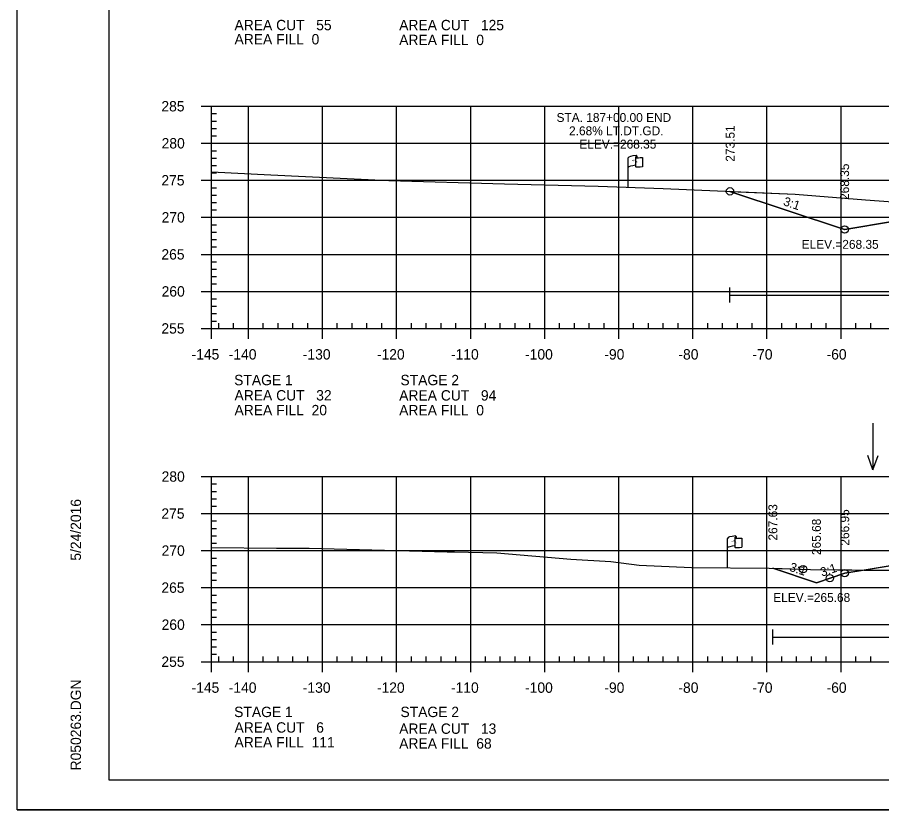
# Model space of a CAD drawing. Extents: x 1365647 to 1367999, y 387113 to 400173.
# Drawn here: x 1365723.7 to 1365840.4, y 388439.4 to 388546.4 of the extents above; entities that cross this region are included whole.
import ezdxf

# ---------------------------------------------------------------- set-up
doc = ezdxf.new("R2010")
doc.units = 0
for name, color, linetype in [('E_Existing ROW', 7, 'Continuous'), ('R_Axis', 7, 'Continuous'), ('R_Axis Annot', 7, 'Continuous'), ('R_Border', 7, 'Continuous'), ('R_Border Notes', 7, 'Continuous'), ('R_Contours', 7, 'Continuous'), ('R_Exist Surface', 7, 'Continuous'), ('R_Fin Surface', 7, 'Continuous'), ('R_Fin Surface Annot', 7, 'Continuous'), ('R_Grid', 7, 'Continuous'), ('R_No Plot', 7, 'Continuous'), ('R_Proposed Const Limits', 7, 'Continuous'), ('R_Water', 7, 'Continuous'), ('R_Water Annot', 7, 'Continuous'), ('R_Xsect Elev', 7, 'Continuous')]:
    doc.layers.add(name, color=color, linetype=linetype)

msp = doc.modelspace()

# ---------------------------------------------------------------- linework, layer by layer
at = {"layer": 'E_Existing ROW'}
for p, q in [((1365806.16, 388523.49), (1365806.16, 388527.44)), ((1365807.15, 388527.53), (1365807.15, 388527.52)), ((1365807.15, 388527.52), (1365807.15, 388526.29)), ((1365807.32, 388527.69), (1365807.32, 388527.45)), ((1365808.09, 388527.49), (1365808.09, 388526.25)), ((1365819.55, 388472.1), (1365819.55, 388476.05)), ((1365820.55, 388476.15), (1365820.55, 388476.13)), ((1365820.55, 388476.13), (1365820.55, 388474.91)), ((1365820.71, 388476.3), (1365820.71, 388476.06)), ((1365821.48, 388476.11), (1365821.48, 388474.87))]:
    msp.add_line(p, q, dxfattribs=at)
for centre, radius, start, end in [((1365807.24, 388527.69), 0.0783, 263.0712, 93.9564), ((1365807.23, 388527.53), 0.078, 88.6458, 274.2828), ((1365807.23, 388526.29), 0.0783, 180, 273.9564), ((1365820.63, 388476.3), 0.0783, 263.0712, 93.9564), ((1365820.62, 388476.15), 0.078, 88.6458, 274.2828), ((1365820.62, 388474.91), 0.0783, 180, 273.9564)]:
    msp.add_arc(centre, radius, start, end, dxfattribs=at)
for centre, major_axis, ratio, start_param, end_param in [((1365807.74, 388527.48), (-1.58, -0.04), 0.19887, 5.030368, 6.283185), ((1365808.45, 388527.6), (-1.23, -0.13), 0.052933, 0.159456, 1.268315), ((1365807.73, 388526.16), (-1.58, -0.04), 0.19887, 5.083035, 6.194897), ((1365808.45, 388526.36), (-1.23, -0.13), 0.052933, 0.159456, 1.268315), ((1365821.13, 388476.1), (-1.58, -0.04), 0.19887, 5.030368, 6.283185), ((1365821.84, 388476.21), (-1.23, -0.13), 0.052933, 0.159456, 1.268315), ((1365821.13, 388474.78), (-1.58, -0.04), 0.19887, 5.083035, 6.194897), ((1365821.84, 388474.97), (-1.23, -0.13), 0.052933, 0.159456, 1.268315)]:
    msp.add_ellipse(centre, major_axis=major_axis, ratio=ratio, start_param=start_param, end_param=end_param, dxfattribs=at)
at = {"layer": 'R_Axis'}
for p, q in [((1365748.49, 388534.41), (1365749.89, 388534.41)), ((1365749.89, 388504.41), (1365749.89, 388534.41)), ((1365749.89, 388533.41), (1365750.59, 388533.41)), ((1365749.89, 388532.41), (1365750.59, 388532.41)), ((1365749.89, 388531.41), (1365750.59, 388531.41)), ((1365749.89, 388530.41), (1365750.59, 388530.41)), ((1365748.49, 388529.41), (1365749.89, 388529.41)), ((1365749.89, 388528.41), (1365750.59, 388528.41)), ((1365749.89, 388527.41), (1365750.59, 388527.41)), ((1365749.89, 388526.41), (1365750.59, 388526.41)), ((1365749.89, 388525.41), (1365750.59, 388525.41)), ((1365748.49, 388524.41), (1365749.89, 388524.41)), ((1365749.89, 388523.41), (1365750.59, 388523.41)), ((1365749.89, 388522.41), (1365750.59, 388522.41)), ((1365749.89, 388521.41), (1365750.59, 388521.41)), ((1365749.89, 388520.41), (1365750.59, 388520.41)), ((1365748.49, 388519.41), (1365749.89, 388519.41)), ((1365749.89, 388518.41), (1365750.59, 388518.41)), ((1365749.89, 388517.41), (1365750.59, 388517.41)), ((1365749.89, 388516.41), (1365750.59, 388516.41)), ((1365749.89, 388515.41), (1365750.59, 388515.41)), ((1365748.49, 388514.41), (1365749.89, 388514.41)), ((1365749.89, 388513.41), (1365750.59, 388513.41)), ((1365749.89, 388512.41), (1365750.59, 388512.41)), ((1365749.89, 388511.41), (1365750.59, 388511.41)), ((1365749.89, 388510.41), (1365750.59, 388510.41)), ((1365748.49, 388509.41), (1365749.89, 388509.41)), ((1365749.89, 388508.41), (1365750.59, 388508.41)), ((1365749.89, 388507.41), (1365750.59, 388507.41)), ((1365749.89, 388506.41), (1365750.59, 388506.41)), ((1365748.49, 388504.41), (1365749.89, 388504.41)), ((1365749.89, 388505.41), (1365750.59, 388505.41)), ((1365749.89, 388504.41), (1365749.89, 388505.11)), ((1365749.89, 388504.41), (1366039.89, 388504.41)), ((1365749.89, 388503.01), (1365749.89, 388504.41)), ((1365750.89, 388504.41), (1365750.89, 388505.11)), ((1365752.89, 388504.41), (1365752.89, 388505.11)), ((1365754.89, 388503.01), (1365754.89, 388504.41)), ((1365756.89, 388504.41), (1365756.89, 388505.11)), ((1365758.89, 388504.41), (1365758.89, 388505.11)), ((1365760.89, 388504.41), (1365760.89, 388505.11)), ((1365762.89, 388504.41), (1365762.89, 388505.11)), ((1365764.89, 388503.01), (1365764.89, 388504.41)), ((1365766.89, 388504.41), (1365766.89, 388505.11)), ((1365768.89, 388504.41), (1365768.89, 388505.11)), ((1365770.89, 388504.41), (1365770.89, 388505.11)), ((1365772.89, 388504.41), (1365772.89, 388505.11)), ((1365774.89, 388503.01), (1365774.89, 388504.41)), ((1365776.89, 388504.41), (1365776.89, 388505.11)), ((1365778.89, 388504.41), (1365778.89, 388505.11)), ((1365780.89, 388504.41), (1365780.89, 388505.11)), ((1365782.89, 388504.41), (1365782.89, 388505.11)), ((1365784.89, 388503.01), (1365784.89, 388504.41)), ((1365786.89, 388504.41), (1365786.89, 388505.11)), ((1365788.89, 388504.41), (1365788.89, 388505.11)), ((1365790.89, 388504.41), (1365790.89, 388505.11)), ((1365792.89, 388504.41), (1365792.89, 388505.11)), ((1365794.89, 388503.01), (1365794.89, 388504.41)), ((1365796.89, 388504.41), (1365796.89, 388505.11)), ((1365798.89, 388504.41), (1365798.89, 388505.11)), ((1365800.89, 388504.41), (1365800.89, 388505.11)), ((1365802.89, 388504.41), (1365802.89, 388505.11)), ((1365804.89, 388503.01), (1365804.89, 388504.41)), ((1365806.89, 388504.41), (1365806.89, 388505.11)), ((1365808.89, 388504.41), (1365808.89, 388505.11)), ((1365810.89, 388504.41), (1365810.89, 388505.11)), ((1365812.89, 388504.41), (1365812.89, 388505.11)), ((1365814.89, 388503.01), (1365814.89, 388504.41)), ((1365816.89, 388504.41), (1365816.89, 388505.11)), ((1365818.89, 388504.41), (1365818.89, 388505.11)), ((1365820.89, 388504.41), (1365820.89, 388505.11)), ((1365822.89, 388504.41), (1365822.89, 388505.11)), ((1365824.89, 388503.01), (1365824.89, 388504.41)), ((1365826.89, 388504.41), (1365826.89, 388505.11)), ((1365828.89, 388504.41), (1365828.89, 388505.11)), ((1365830.89, 388504.41), (1365830.89, 388505.11)), ((1365832.89, 388504.41), (1365832.89, 388505.11)), ((1365834.89, 388503.01), (1365834.89, 388504.41)), ((1365836.89, 388504.41), (1365836.89, 388505.11)), ((1365838.89, 388504.41), (1365838.89, 388505.11)), ((1365748.49, 388484.41), (1365749.89, 388484.41)), ((1365749.89, 388459.41), (1365749.89, 388484.41)), ((1365749.89, 388483.41), (1365750.59, 388483.41)), ((1365749.89, 388482.41), (1365750.59, 388482.41)), ((1365749.89, 388481.41), (1365750.59, 388481.41)), ((1365749.89, 388480.41), (1365750.59, 388480.41)), ((1365748.49, 388479.41), (1365749.89, 388479.41)), ((1365749.89, 388478.41), (1365750.59, 388478.41)), ((1365749.89, 388477.41), (1365750.59, 388477.41)), ((1365749.89, 388476.41), (1365750.59, 388476.41)), ((1365749.89, 388475.41), (1365750.59, 388475.41)), ((1365748.49, 388474.41), (1365749.89, 388474.41)), ((1365749.89, 388473.41), (1365750.59, 388473.41)), ((1365749.89, 388472.41), (1365750.59, 388472.41)), ((1365749.89, 388471.41), (1365750.59, 388471.41)), ((1365748.49, 388469.41), (1365749.89, 388469.41)), ((1365749.89, 388470.41), (1365750.59, 388470.41)), ((1365749.89, 388468.41), (1365750.59, 388468.41)), ((1365749.89, 388467.41), (1365750.59, 388467.41)), ((1365749.89, 388466.41), (1365750.59, 388466.41)), ((1365749.89, 388465.41), (1365750.59, 388465.41)), ((1365748.49, 388464.41), (1365749.89, 388464.41)), ((1365749.89, 388463.41), (1365750.59, 388463.41)), ((1365749.89, 388462.41), (1365750.59, 388462.41)), ((1365749.89, 388461.41), (1365750.59, 388461.41)), ((1365749.89, 388460.41), (1365750.59, 388460.41)), ((1365749.89, 388459.41), (1365749.89, 388460.11)), ((1365750.89, 388459.41), (1365750.89, 388460.11)), ((1365752.89, 388459.41), (1365752.89, 388460.11)), ((1365756.89, 388459.41), (1365756.89, 388460.11)), ((1365758.89, 388459.41), (1365758.89, 388460.11)), ((1365760.89, 388459.41), (1365760.89, 388460.11)), ((1365762.89, 388459.41), (1365762.89, 388460.11)), ((1365766.89, 388459.41), (1365766.89, 388460.11)), ((1365768.89, 388459.41), (1365768.89, 388460.11)), ((1365770.89, 388459.41), (1365770.89, 388460.11)), ((1365772.89, 388459.41), (1365772.89, 388460.11)), ((1365776.89, 388459.41), (1365776.89, 388460.11)), ((1365778.89, 388459.41), (1365778.89, 388460.11)), ((1365780.89, 388459.41), (1365780.89, 388460.11)), ((1365782.89, 388459.41), (1365782.89, 388460.11)), ((1365786.89, 388459.41), (1365786.89, 388460.11)), ((1365788.89, 388459.41), (1365788.89, 388460.11)), ((1365790.89, 388459.41), (1365790.89, 388460.11)), ((1365792.89, 388459.41), (1365792.89, 388460.11)), ((1365796.89, 388459.41), (1365796.89, 388460.11)), ((1365798.89, 388459.41), (1365798.89, 388460.11)), ((1365800.89, 388459.41), (1365800.89, 388460.11)), ((1365802.89, 388459.41), (1365802.89, 388460.11)), ((1365806.89, 388459.41), (1365806.89, 388460.11)), ((1365808.89, 388459.41), (1365808.89, 388460.11)), ((1365810.89, 388459.41), (1365810.89, 388460.11)), ((1365812.89, 388459.41), (1365812.89, 388460.11)), ((1365816.89, 388459.41), (1365816.89, 388460.11)), ((1365818.89, 388459.41), (1365818.89, 388460.11)), ((1365820.89, 388459.41), (1365820.89, 388460.11)), ((1365822.89, 388459.41), (1365822.89, 388460.11)), ((1365826.89, 388459.41), (1365826.89, 388460.11)), ((1365828.89, 388459.41), (1365828.89, 388460.11)), ((1365830.89, 388459.41), (1365830.89, 388460.11)), ((1365832.89, 388459.41), (1365832.89, 388460.11)), ((1365836.89, 388459.41), (1365836.89, 388460.11)), ((1365838.89, 388459.41), (1365838.89, 388460.11)), ((1365748.49, 388459.41), (1365749.89, 388459.41)), ((1365749.89, 388459.41), (1366039.89, 388459.41)), ((1365749.89, 388458.01), (1365749.89, 388459.41)), ((1365754.89, 388458.01), (1365754.89, 388459.41)), ((1365764.89, 388458.01), (1365764.89, 388459.41)), ((1365774.89, 388458.01), (1365774.89, 388459.41)), ((1365784.89, 388458.01), (1365784.89, 388459.41)), ((1365794.89, 388458.01), (1365794.89, 388459.41)), ((1365804.89, 388458.01), (1365804.89, 388459.41)), ((1365814.89, 388458.01), (1365814.89, 388459.41)), ((1365824.89, 388458.01), (1365824.89, 388459.41)), ((1365834.89, 388458.01), (1365834.89, 388459.41))]:
    msp.add_line(p, q, dxfattribs=at)
at = {"layer": 'R_Border'}
for p, q in [((1365736.09, 388443.41), (1365736.09, 388648.87)), ((1365736.09, 388443.41), (1365736.09, 388443.41)), ((1366052.27, 388443.41), (1365736.09, 388443.41))]:
    msp.add_line(p, q, dxfattribs=at)
at = {"layer": 'R_Contours'}
msp.add_lwpolyline([(1365848.26, 388519.91), (1365835.38, 388517.76), (1365835.37, 388517.76), (1365819.89, 388522.92), (1365828.68, 388522.52), (1365838.18, 388521.77), (1365841.88, 388521.51)], dxfattribs=at)
for points in [[(1365838.01, 388471.79), (1365847.5, 388471.71), (1365848.25, 388471.7), (1365848.37, 388471.69), (1365855.58, 388471.11), (1365856.37, 388471.03), (1365858.74, 388470.7), (1365868.9, 388471.79), (1365869.32, 388471.83), (1365869.43, 388471.87), (1365876.13, 388474.06), (1365863.38, 388473.8), (1365848.26, 388473.5)], [(1365825.68, 388472.04), (1365830.76, 388471.86), (1365838.01, 388471.79), (1365835.38, 388471.36), (1365831.56, 388470.08)]]:
    msp.add_lwpolyline(points, close=True, dxfattribs=at)
at = {"layer": 'R_Exist Surface'}
for points in [[(1365749.89, 388525.54), (1365757.91, 388525.14), (1365773.83, 388524.39), (1365789.44, 388523.94), (1365802.12, 388523.63), (1365810.87, 388523.32), (1365828.68, 388522.52), (1365838.18, 388521.77), (1365841.88, 388521.51)], [(1365749.89, 388474.85), (1365758.67, 388474.72), (1365763.07, 388474.74), (1365781.7, 388474.26), (1365782.71, 388474.26), (1365788.4, 388474.1), (1365798.4, 388473.27), (1365803.8, 388472.94), (1365807.62, 388472.45), (1365814.71, 388472.14), (1365825.2, 388472.06), (1365830.76, 388471.86), (1365847.5, 388471.71)]]:
    msp.add_lwpolyline(points, dxfattribs=at)
at = {"layer": 'R_Fin Surface'}
for points in [[(1365819.89, 388522.92), (1365835.37, 388517.76), (1365835.38, 388517.76), (1365848.26, 388519.91), (1365857.38, 388521.43), (1365863.38, 388521.67), (1365865.38, 388521.71), (1365894.88, 388522.3), (1365924.38, 388521.71), (1365926.38, 388521.67), (1365932.38, 388521.43), (1365941.51, 388519.91), (1365954.38, 388517.76), (1365960.09, 388515.86), (1365968.26, 388518.59)], [(1365825.68, 388472.04), (1365831.56, 388470.08), (1365835.38, 388471.36), (1365848.26, 388473.5), (1365857.38, 388475.02), (1365863.38, 388475.26), (1365865.38, 388475.3), (1365894.88, 388475.89), (1365924.38, 388475.3), (1365926.38, 388475.26), (1365932.38, 388475.02), (1365941.51, 388473.5), (1365954.38, 388471.36), (1365961.25, 388469.07), (1365964.74, 388470.23)]]:
    msp.add_lwpolyline(points, dxfattribs=at)
at = {"layer": 'R_Grid'}
for p, q in [((1365749.89, 388534.41), (1366039.89, 388534.41)), ((1365749.89, 388504.41), (1365749.89, 388534.41)), ((1365754.89, 388504.41), (1365754.89, 388534.41)), ((1365764.89, 388504.41), (1365764.89, 388534.41)), ((1365774.89, 388504.41), (1365774.89, 388534.41)), ((1365784.89, 388504.41), (1365784.89, 388534.41)), ((1365794.89, 388504.41), (1365794.89, 388534.41)), ((1365804.89, 388504.41), (1365804.89, 388534.41)), ((1365814.89, 388504.41), (1365814.89, 388534.41)), ((1365824.89, 388504.41), (1365824.89, 388534.41)), ((1365834.89, 388504.41), (1365834.89, 388534.41)), ((1365749.89, 388529.41), (1366039.89, 388529.41)), ((1365749.89, 388524.41), (1366039.89, 388524.41)), ((1365749.89, 388519.41), (1366039.89, 388519.41)), ((1365749.89, 388514.41), (1366039.89, 388514.41)), ((1365749.89, 388509.41), (1366039.89, 388509.41)), ((1365749.89, 388504.41), (1366039.89, 388504.41)), ((1365749.89, 388484.41), (1366039.89, 388484.41)), ((1365749.89, 388459.41), (1365749.89, 388484.41)), ((1365754.89, 388459.41), (1365754.89, 388484.41)), ((1365764.89, 388459.41), (1365764.89, 388484.41)), ((1365774.89, 388459.41), (1365774.89, 388484.41)), ((1365784.89, 388459.41), (1365784.89, 388484.41)), ((1365794.89, 388459.41), (1365794.89, 388484.41)), ((1365804.89, 388459.41), (1365804.89, 388484.41)), ((1365814.89, 388459.41), (1365814.89, 388484.41)), ((1365824.89, 388459.41), (1365824.89, 388484.41)), ((1365834.89, 388459.41), (1365834.89, 388484.41)), ((1365749.89, 388479.41), (1366039.89, 388479.41)), ((1365749.89, 388474.41), (1366039.89, 388474.41)), ((1365749.89, 388469.41), (1366039.89, 388469.41)), ((1365749.89, 388464.41), (1366039.89, 388464.41)), ((1365749.89, 388459.41), (1366039.89, 388459.41))]:
    msp.add_line(p, q, dxfattribs=at)
at = {"layer": 'R_No Plot'}
msp.add_line((1365723.69, 388439.43), (1366057.03, 388439.43), dxfattribs=at)
msp.add_lwpolyline([(1365723.69, 388652.76), (1366057.03, 388652.76), (1366057.03, 388439.42), (1365723.69, 388439.42)], close=True, dxfattribs=at)
for centre in [(1365819.89, 388522.92), (1365819.89, 388522.92), (1365835.37, 388517.76), (1365835.37, 388517.76), (1365835.38, 388517.76), (1365835.38, 388517.76), (1365835.38, 388517.76), (1365835.38, 388517.76), (1365835.38, 388517.76), (1365829.76, 388471.9), (1365829.76, 388471.9), (1365835.38, 388471.36), (1365835.38, 388471.36), (1365835.38, 388471.36), (1365835.38, 388471.36), (1365835.38, 388471.36), (1365833.38, 388470.69), (1365833.38, 388470.69)]:
    msp.add_circle(centre, 0.5, dxfattribs=at)
at = {"layer": 'R_Proposed Const Limits'}
msp.add_lwpolyline([(1365835.37, 388517.76), (1365819.89, 388522.92)], dxfattribs=at)
at = {"layer": 'R_Water'}
for p, q in [((1365819.89, 388507.92), (1365819.89, 388509.92)), ((1365819.89, 388508.92), (1365882.94, 388508.92)), ((1365825.68, 388461.74), (1365825.68, 388463.74)), ((1365825.68, 388462.74), (1365882.82, 388462.74))]:
    msp.add_line(p, q, dxfattribs=at)
at = {"layer": 'R_Water Annot'}
for p, q in [((1365839.18, 388491.61), (1365839.18, 388485.33)), ((1365839.18, 388485.33), (1365838.48, 388487.25)), ((1365839.18, 388485.33), (1365839.88, 388487.25))]:
    msp.add_line(p, q, dxfattribs=at)

# ---------------------------------------------------------------- texts
at = {"layer": 'E_Existing ROW'}
for s, height, rotation, p in [('R ', 0.2, 9.9884, (1365806.68, 388526.94)), (' O', 0.2, 9.9884, (1365806.82, 388526.98)), ('W', 0.2, 351.1788, (1365807.15, 388526.82)), ('DWB 11-9-07', 0.001, 90, (1365807.32, 388527.45)), ('DWB 11-9-07', 0.001, 5.0717, (1365808.08, 388526.25)), ('DWB 11-9-07', 0.001, 90, (1365806.16, 388523.49)), ('R ', 0.2, 9.9884, (1365820.07, 388475.55)), (' O', 0.2, 9.9884, (1365820.21, 388475.6)), ('W', 0.2, 351.1788, (1365820.54, 388475.43)), ('DWB 11-9-07', 0.001, 90, (1365820.71, 388476.06)), ('DWB 11-9-07', 0.001, 5.0717, (1365821.47, 388474.87)), ('DWB 11-9-07', 0.001, 90, (1365819.55, 388472.1))]:
    msp.add_text(s, height=height, rotation=rotation, dxfattribs=at).set_placement(p)
at = {"layer": 'R_Axis Annot'}
for s, p in [('AREA CUT   55', (1365753.01, 388544.67)), ('AREA CUT   125', (1365775.24, 388544.67)), ('AREA FILL  0', (1365753.01, 388542.76)), ('AREA FILL  0', (1365775.24, 388542.67)), ('285', (1365743.14, 388533.71)), ('280', (1365743.17, 388528.71)), ('275', (1365743.14, 388523.71)), ('270', (1365743.17, 388518.71)), ('265', (1365743.14, 388513.71)), ('260', (1365743.17, 388508.71)), ('255', (1365743.14, 388503.71)), ('-145', (1365747.21, 388500.21)), ('-140', (1365752.23, 388500.21)), ('-130', (1365762.23, 388500.21)), ('-120', (1365772.23, 388500.21)), ('-110', (1365782.23, 388500.21)), ('-100', (1365792.23, 388500.21)), ('-90', (1365802.93, 388500.21)), ('-80', (1365812.93, 388500.21)), ('-70', (1365822.93, 388500.21)), ('-60', (1365832.93, 388500.21)), ('STAGE 1', (1365752.96, 388496.74)), ('STAGE 2', (1365775.41, 388496.74)), ('AREA CUT   32', (1365753.01, 388494.68)), ('AREA CUT   94', (1365775.24, 388494.67)), ('AREA FILL  20', (1365753.01, 388492.68)), ('AREA FILL  0', (1365775.24, 388492.67)), ('280', (1365743.17, 388483.71)), ('275', (1365743.14, 388478.71)), ('270', (1365743.17, 388473.71)), ('265', (1365743.14, 388468.71)), ('260', (1365743.17, 388463.71)), ('255', (1365743.14, 388458.71)), ('-145', (1365747.21, 388455.21)), ('-140', (1365752.23, 388455.21)), ('-130', (1365762.23, 388455.21)), ('-120', (1365772.23, 388455.21)), ('-110', (1365782.23, 388455.21)), ('-100', (1365792.23, 388455.21)), ('-90', (1365802.93, 388455.21)), ('-80', (1365812.93, 388455.21)), ('-70', (1365822.93, 388455.21)), ('-60', (1365832.93, 388455.21)), ('STAGE 1', (1365752.96, 388451.93)), ('STAGE 2', (1365775.41, 388451.93)), ('AREA CUT   6', (1365753.01, 388449.83)), ('AREA CUT   13', (1365775.24, 388449.67)), ('AREA FILL  111', (1365753.01, 388447.83)), ('AREA FILL  68', (1365775.24, 388447.67))]:
    msp.add_text(s, height=1.4, dxfattribs=at).set_placement(p)
at = {"layer": 'R_Border'}
for s, p in [('5/24/2016', (1365732.29, 388473.05)), ('R050263.DGN', (1365732.29, 388444.73))]:
    msp.add_text(s, height=1.4, rotation=90, dxfattribs=at).set_placement(p)
at = {"layer": 'R_Border Notes'}
for s, p in [('ELEV.=268.35', (1365829.57, 388515.16)), ('ELEV.=265.68', (1365825.73, 388467.48))]:
    msp.add_text(s, height=1.2, dxfattribs=at).set_placement(p)
at = {"layer": 'R_Fin Surface Annot'}
for s, rotation, p in [('273.51', 90, (1365820.52, 388526.92)), ('273.51', 90, (1365820.52, 388526.92)), ('273.51', 90, (1365820.52, 388526.92)), ('268.35', 90, (1365835.97, 388521.76)), ('3:1', 341.5651, (1365827, 388521.07)), ('3:1', 341.5651, (1365827.83, 388471.71)), ('3:1', 18.4349, (1365832.32, 388470.88))]:
    msp.add_text(s, height=1.2, rotation=rotation, dxfattribs=at).set_placement(p)
at = {"layer": 'R_Water'}
for s, p in [('STA. 187+00.00 END', (1365796.48, 388532.29)), ('2.68% LT.DT.GD.', (1365798.17, 388530.49)), ('ELEV.=268.35', (1365799.56, 388528.69))]:
    msp.add_text(s, height=1.2, dxfattribs=at).set_placement(p)
at = {"layer": 'R_Xsect Elev'}
for s, p in [('267.63', (1365826.28, 388475.77)), ('266.95', (1365835.99, 388475.08)), ('265.68', (1365832.16, 388473.81))]:
    msp.add_text(s, height=1.2, rotation=90, dxfattribs=at).set_placement(p)

doc.saveas('drawing.dxf')
